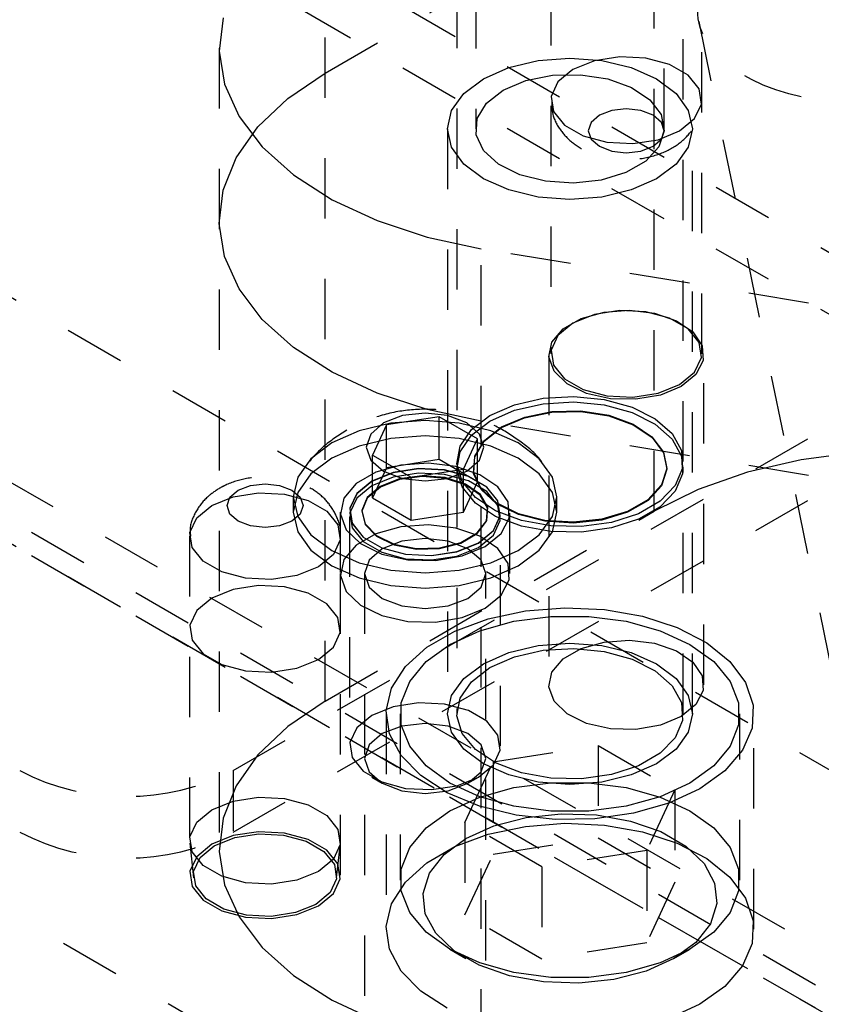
# Model space of a CAD drawing. Header units: inches. Extents: x 1907 to 2452, y -210 to -54.
# Tile 496 of 656: x 2002.07 to 2003.4, y -191.86 to -190.22. Entities that reach past the tile are written whole.
import ezdxf

# ---------------------------------------------------------------- set-up
doc = ezdxf.new("R2010")
doc.units = ezdxf.units.IN
doc.header["$LTSCALE"] = 0.5
doc.header["$MEASUREMENT"] = 0
doc.linetypes.add('HIDDEN', pattern=[0.225, 0.15, -0.075])
doc.layers.add('SID-M-H', color=4, linetype='HIDDEN')

msp = doc.modelspace()

# ---------------------------------------------------------------- linework, layer by layer
at = {"layer": 'SID-M-H'}
for p, q in [((2007.77863, -193.98848), (1992.04551, -184.90594)), ((2015.11487, -198.53046), (1991.78034, -185.05973)), ((1992.04203, -185.27355), (2007.07501, -193.95191)), ((1992.04203, -185.31213), (2007.07501, -193.99048)), ((2007.77863, -194.39675), (1992.04551, -185.31421)), ((2002.94895, -188.36624), (2002.94895, -190.7774)), ((2003.19895, -190.7774), (2003.19895, -188.36624)), ((2002.82436, -188.77118), (2002.82436, -190.40426)), ((2003.13686, -190.40426), (2003.13686, -188.77118)), ((2003.48296, -190.65177), (2001.71519, -189.63126)), ((2003.12038, -191.03815), (2003.12038, -189.71127)), ((2003.48296, -190.75384), (2001.71519, -189.73333)), ((2002.79311, -189.97048), (2002.79311, -190.95603)), ((2003.16811, -190.95603), (2003.16811, -189.97048)), ((2002.57498, -190.31191), (2003.12038, -189.99706)), ((2002.57498, -191.353), (2002.57498, -190.02613)), ((2002.40584, -190.22033), (2002.39949, -190.27542)), ((2003.19395, -190.22669), (2003.4282, -191.37145)), ((2002.39943, -190.27078), (2002.39943, -191.59766)), ((2002.39949, -190.27542), (2002.4084, -190.3304)), ((2002.92807, -190.29107), (2002.98061, -190.28707)), ((2002.98061, -190.28707), (2003.03315, -190.29107)), ((2003.06306, -190.28508), (2003.02112, -190.29157)), ((2003.1063, -190.28727), (2003.06306, -190.28508)), ((2003.14565, -190.29786), (2003.1063, -190.28727)), ((2002.83707, -190.3214), (2002.87911, -190.30277)), ((2002.87911, -190.30277), (2002.92807, -190.29107)), ((2002.98556, -190.30594), (2002.96066, -190.32647)), ((2003.02112, -190.29157), (2002.98556, -190.30594)), ((2003.03315, -190.29107), (2003.08211, -190.30277)), ((2003.08211, -190.30277), (2003.12416, -190.3214)), ((2003.17635, -190.31558), (2003.14565, -190.29786)), ((2002.51295, -190.35395), (2002.57498, -190.31191)), ((2002.80481, -190.34567), (2002.83707, -190.3214)), ((2002.9076, -190.32451), (2002.95156, -190.31563)), ((2002.95156, -190.31563), (2002.99811, -190.31463)), ((2002.99811, -190.31463), (2003.0431, -190.32159)), ((2003.0431, -190.32159), (2003.08253, -190.33589)), ((2003.12416, -190.3214), (2003.15642, -190.34567)), ((2003.19469, -190.33829), (2003.17635, -190.31558)), ((2002.4084, -190.3304), (2002.43235, -190.38386)), ((2002.87013, -190.34048), (2002.9076, -190.32451)), ((2002.96066, -190.32647), (2002.94943, -190.35068)), ((2003.08253, -190.33589), (2003.11291, -190.35627)), ((2003.19848, -190.36326), (2003.19469, -190.33829)), ((2002.4633, -190.40115), (2002.51295, -190.35395)), ((2002.78453, -190.37393), (2002.80481, -190.34567)), ((2002.84247, -190.36211), (2002.87013, -190.34048)), ((2002.94943, -190.35068), (2002.95321, -190.37565)), ((2003.15642, -190.34567), (2003.1767, -190.37393)), ((2002.82709, -190.38749), (2002.84247, -190.36211)), ((2003.07395, -190.37123), (2003.04984, -190.37399)), ((2003.09806, -190.37399), (2003.07395, -190.37123)), ((2003.11291, -190.35627), (2003.13154, -190.38092)), ((2003.18724, -190.38747), (2003.19848, -190.36326)), ((2002.43235, -190.38386), (2002.47073, -190.43444)), ((2002.77761, -190.40426), (2002.78453, -190.37393)), ((2002.82535, -190.41436), (2002.82709, -190.38749)), ((2002.95321, -190.37565), (2002.97156, -190.39836)), ((2003.0294, -190.38188), (2003.01575, -190.39368)), ((2003.04984, -190.37399), (2003.0294, -190.38188)), ((2003.1185, -190.38188), (2003.09806, -190.37399)), ((2003.13216, -190.39368), (2003.1185, -190.38188)), ((2003.13154, -190.38092), (2003.13675, -190.40764)), ((2003.16234, -190.40799), (2003.18724, -190.38747)), ((2003.1767, -190.37393), (2003.18361, -190.40426)), ((2002.42729, -190.45231), (2002.4633, -190.40115)), ((2002.77761, -190.40426), (2002.77761, -191.3739)), ((2002.78453, -190.43459), (2002.77761, -190.40426)), ((2002.97156, -190.39836), (2003.00225, -190.41608)), ((2003.01575, -190.39368), (2003.01095, -190.40759)), ((2003.13695, -190.40759), (2003.13216, -190.39368)), ((2003.18361, -190.40426), (2003.1767, -190.43459)), ((2003.18361, -191.3739), (2003.18361, -190.40426)), ((2002.8374, -190.44033), (2002.82535, -190.41436)), ((2003.00225, -190.41608), (2003.0416, -190.42667)), ((2003.01095, -190.40759), (2003.01575, -190.42151)), ((2003.12678, -190.42237), (2003.16234, -190.40799)), ((2003.13675, -190.40764), (2003.12809, -190.43405)), ((2003.13216, -190.42151), (2003.13695, -190.40759)), ((2002.47073, -190.43444), (2002.52255, -190.48085)), ((2002.80481, -190.46286), (2002.78453, -190.43459)), ((2003.01575, -190.42151), (2003.0294, -190.43331)), ((2003.0294, -190.43331), (2003.04984, -190.4412)), ((2003.0416, -190.42667), (2003.08485, -190.42886)), ((2003.08485, -190.42886), (2003.12678, -190.42237)), ((2003.09806, -190.4412), (2003.1185, -190.43331)), ((2003.12809, -190.43405), (2003.10633, -190.45783)), ((2003.1185, -190.43331), (2003.13216, -190.42151)), ((2003.1767, -190.43459), (2003.15642, -190.46286)), ((2002.40584, -190.50612), (2002.42729, -190.45231)), ((2002.86218, -190.4631), (2002.8374, -190.44033)), ((2003.04984, -190.4412), (2003.07395, -190.44396)), ((2003.07395, -190.44396), (2003.09806, -190.4412)), ((2002.83707, -190.48713), (2002.80481, -190.46286)), ((2002.89748, -190.48064), (2002.86218, -190.4631)), ((2003.10633, -190.45783), (2003.0734, -190.47684)), ((2003.15642, -190.46286), (2003.12416, -190.48713)), ((2002.52255, -190.48085), (2002.58651, -190.52192)), ((2002.94017, -190.49139), (2002.89748, -190.48064)), ((2003.0734, -190.47684), (2003.03222, -190.4894)), ((2002.87911, -190.50575), (2002.83707, -190.48713)), ((2002.98646, -190.4944), (2002.94017, -190.49139)), ((2003.03222, -190.4894), (2002.98646, -190.4944)), ((2003.12416, -190.48713), (2003.08211, -190.50575)), ((2002.39949, -190.56121), (2002.40584, -190.50612)), ((2002.92807, -190.51746), (2002.87911, -190.50575)), ((2002.98061, -190.52145), (2002.92807, -190.51746)), ((2003.03315, -190.51746), (2002.98061, -190.52145)), ((2003.08211, -190.50575), (2003.03315, -190.51746)), ((2002.58651, -190.52192), (2002.66097, -190.55658)), ((2002.4084, -190.61619), (2002.39949, -190.56121)), ((2002.66097, -190.55658), (2002.74403, -190.58396)), ((2002.74403, -190.58396), (2002.83358, -190.60337)), ((2002.43235, -190.66965), (2002.4084, -190.61619)), ((2003.77052, -190.75847), (2002.83358, -190.60337)), ((2002.83358, -191.93025), (2002.83358, -190.60337)), ((2002.47073, -190.72023), (2002.43235, -190.66965)), ((2003.02112, -190.712), (2002.98556, -190.72638)), ((2002.99928, -190.71875), (2003.03729, -190.70802)), ((2003.06306, -190.70552), (2003.02112, -190.712)), ((2003.03729, -190.70802), (2003.07926, -190.705)), ((2003.1063, -190.7077), (2003.06306, -190.70552)), ((2003.07926, -190.705), (2003.12066, -190.71001)), ((2003.14565, -190.71829), (2003.1063, -190.7077)), ((2003.12066, -190.71001), (2003.157, -190.72251)), ((2002.52255, -190.76664), (2002.47073, -190.72023)), ((2002.98556, -190.72638), (2002.96066, -190.74691)), ((2002.96937, -190.73602), (2002.99928, -190.71875)), ((2003.17635, -190.73601), (2003.14565, -190.71829)), ((2003.157, -190.72251), (2003.18434, -190.74115)), ((2002.96066, -190.74691), (2002.94943, -190.77111)), ((2002.95079, -190.75795), (2002.96937, -190.73602)), ((2003.19469, -190.75873), (2003.17635, -190.73601)), ((2003.18434, -190.74115), (2003.19972, -190.7639)), ((2002.94556, -190.78219), (2002.95079, -190.75795)), ((2003.19848, -190.78369), (2003.19469, -190.75873)), ((2002.58651, -190.8077), (2002.52255, -190.76664)), ((2002.94545, -190.77912), (2002.94545, -191.3262)), ((2002.94943, -190.77111), (2002.95321, -190.79608)), ((2003.19972, -190.7639), (2003.20146, -190.7883)), ((2003.20245, -191.3262), (2003.20245, -190.77912)), ((2002.95424, -190.80609), (2002.94556, -190.78219)), ((2003.18724, -190.8079), (2003.19848, -190.78369)), ((2003.20146, -190.7883), (2003.18939, -190.8117)), ((2002.66097, -190.84237), (2002.58651, -190.8077)), ((2002.95321, -190.79608), (2002.97156, -190.81879)), ((2002.97589, -190.82706), (2002.95424, -190.80609)), ((2003.16234, -190.82843), (2003.18724, -190.8079)), ((2003.18939, -190.8117), (2003.16481, -190.83157)), ((2002.97156, -190.81879), (2003.00225, -190.83651)), ((2003.00817, -190.84285), (2002.97589, -190.82706)), ((2003.12678, -190.8428), (2003.16234, -190.82843)), ((2002.74403, -190.86975), (2002.66097, -190.84237)), ((2003.00225, -190.83651), (2003.0416, -190.84711)), ((2003.04758, -190.85172), (2003.00817, -190.84285)), ((2003.08485, -190.84929), (2003.12678, -190.8428)), ((2003.16481, -190.83157), (2003.13039, -190.84576)), ((2002.4223, -191.46818), (2003.48296, -190.85587)), ((2002.88872, -190.86168), (2002.93622, -190.85086)), ((2002.88872, -190.87096), (2002.93622, -190.86015)), ((2002.93622, -190.85086), (2002.98701, -190.84785)), ((2002.93622, -190.86015), (2002.98701, -190.85713)), ((2002.98701, -190.84785), (2003.03733, -190.85286)), ((2002.98701, -190.85713), (2003.03733, -190.86214)), ((2003.03733, -190.85286), (2003.08345, -190.86552)), ((2003.0416, -190.84711), (2003.08485, -190.84929)), ((2003.08985, -190.85273), (2003.04758, -190.85172)), ((2003.13039, -190.84576), (2003.08985, -190.85273)), ((2002.7405, -190.8755), (2002.70319, -190.87978)), ((2002.77781, -190.87978), (2002.7405, -190.8755)), ((2002.83358, -190.88916), (2002.74403, -190.86975)), ((2002.84803, -190.87949), (2002.88872, -190.86168)), ((2002.84803, -190.88877), (2002.88872, -190.87096)), ((2002.90552, -190.88329), (2002.95073, -190.87415)), ((2002.90564, -190.88218), (2002.95078, -190.87306)), ((2002.95073, -190.87415), (2002.99861, -190.87312)), ((2002.95078, -190.87306), (2002.99858, -190.87202)), ((2002.99858, -190.87202), (2003.04477, -190.87917)), ((2002.99861, -190.87312), (2003.04488, -190.88028)), ((2003.03733, -190.86214), (2003.08345, -190.8748)), ((2003.08345, -190.86552), (2003.12193, -190.88489)), ((2003.08345, -190.8748), (2003.12193, -190.89418)), ((2002.68395, -190.89241), (2002.63125, -190.90502)), ((2002.67155, -190.89198), (2002.65042, -190.91024)), ((2002.70319, -190.87978), (2002.67155, -190.89198)), ((2002.76381, -190.88156), (2002.67681, -190.89502)), ((2002.7405, -190.88812), (2002.68395, -190.89241)), ((2002.79705, -190.89241), (2002.7405, -190.88812)), ((2002.8275, -190.91833), (2002.76381, -190.88156)), ((2002.76381, -190.9526), (2002.76381, -190.88156)), ((2002.80944, -190.89198), (2002.77781, -190.87978)), ((2002.84975, -190.90502), (2002.79705, -190.89241)), ((2002.83058, -190.91024), (2002.80944, -190.89198)), ((2002.81718, -190.90298), (2002.84803, -190.87949)), ((2002.81718, -190.91226), (2002.84803, -190.88877)), ((2003.77052, -191.04426), (2002.83358, -190.88916)), ((2002.86697, -190.89971), (2002.90552, -190.88329)), ((2002.86716, -190.89857), (2002.90564, -190.88218)), ((2003.04477, -190.87917), (2003.08527, -190.89386)), ((2003.04488, -190.88028), (2003.08545, -190.89499)), ((2003.08527, -190.89386), (2003.11647, -190.91479)), ((2003.12193, -190.88489), (2003.14994, -190.90954)), ((2002.63125, -190.90502), (2002.58599, -190.92506)), ((2002.65042, -190.91024), (2002.643, -190.93178)), ((2002.67681, -190.89502), (2002.6535, -190.94524)), ((2002.67681, -190.96606), (2002.67681, -190.89502)), ((2002.79844, -190.9304), (2002.81718, -190.90298)), ((2002.838, -190.93178), (2002.83058, -190.91024)), ((2002.83852, -190.92196), (2002.86697, -190.89971)), ((2002.83876, -190.92079), (2002.86716, -190.89857)), ((2002.895, -190.92506), (2002.84975, -190.90502)), ((2003.08545, -190.89499), (2003.11669, -190.91595)), ((2003.12193, -190.89418), (2003.14994, -190.91883)), ((2003.14994, -190.90954), (2003.16539, -190.93763)), ((2002.58599, -190.92506), (2002.55127, -190.95119)), ((2002.68395, -190.91773), (2002.63125, -190.93033)), ((2002.7405, -190.91343), (2002.68395, -190.91773)), ((2002.79705, -190.91773), (2002.7405, -190.91343)), ((2002.84975, -190.93033), (2002.79705, -190.91773)), ((2002.79844, -190.93969), (2002.81718, -190.91226)), ((2002.80418, -190.96855), (2002.8275, -190.91833)), ((2002.8227, -190.94806), (2002.83852, -190.92196)), ((2002.82296, -190.94685), (2002.83876, -190.92079)), ((2002.8275, -190.98936), (2002.8275, -190.91833)), ((2002.92972, -190.95119), (2002.895, -190.92506)), ((2003.11647, -190.91479), (2003.13559, -190.94009)), ((2003.11669, -190.91595), (2003.13585, -190.9413)), ((2003.14994, -190.91883), (2003.16539, -190.94692)), ((2002.63125, -190.93033), (2002.58599, -190.95037)), ((2002.643, -190.93178), (2002.65042, -190.95332)), ((2002.79322, -190.95972), (2002.79844, -190.9304)), ((2002.79322, -190.96901), (2002.79844, -190.93969)), ((2002.83058, -190.95332), (2002.838, -190.93178)), ((2002.895, -190.95037), (2002.84975, -190.93033)), ((2003.13559, -190.94009), (2003.14095, -190.96753)), ((2003.13585, -190.9413), (2003.14122, -190.96878)), ((2003.16539, -190.93763), (2003.16713, -190.96709)), ((2003.45678, -190.94051), (2003.36357, -190.9529)), ((2002.4223, -191.57025), (2003.48296, -190.95794)), ((2002.55127, -190.95119), (2002.52944, -190.98161)), ((2002.58599, -190.95037), (2002.55127, -190.9765)), ((2002.65042, -190.95332), (2002.67155, -190.97158)), ((2002.6535, -190.94524), (2002.71719, -190.98201)), ((2002.6535, -191.01628), (2002.6535, -190.94524)), ((2002.76381, -190.9526), (2002.67681, -190.96606)), ((2002.7463, -190.95853), (2002.70041, -190.96183)), ((2002.79157, -190.96401), (2002.7463, -190.95853)), ((2002.8275, -190.98936), (2002.76381, -190.9526)), ((2002.80944, -190.97158), (2002.83058, -190.95332)), ((2002.82091, -190.9757), (2002.8227, -190.94806)), ((2002.82118, -190.97444), (2002.82296, -190.94685)), ((2002.92972, -190.9765), (2002.895, -190.95037)), ((2002.95155, -190.98161), (2002.92972, -190.95119)), ((2003.16539, -190.94692), (2003.16713, -190.97638)), ((2003.36357, -190.9529), (2003.27495, -190.97368)), ((2002.65886, -190.97356), (2002.62615, -190.99244)), ((2002.68767, -190.97417), (2002.65211, -190.98854)), ((2002.68767, -190.97449), (2002.65211, -190.98886)), ((2002.67681, -190.96606), (2002.6535, -191.01628)), ((2002.70041, -190.96183), (2002.65886, -190.97356)), ((2002.67155, -190.97158), (2002.70319, -190.98378)), ((2002.7296, -190.96768), (2002.68767, -190.97417)), ((2002.7296, -190.968), (2002.68767, -190.97449)), ((2002.7296, -190.97528), (2002.68767, -190.98177)), ((2002.71719, -190.98201), (2002.80418, -190.96855)), ((2002.77285, -190.96986), (2002.7296, -190.96768)), ((2002.77285, -190.97019), (2002.7296, -190.968)), ((2002.77285, -190.97747), (2002.7296, -190.97528)), ((2002.81219, -190.98046), (2002.77285, -190.96986)), ((2002.81219, -190.98078), (2002.77285, -190.97019)), ((2002.77781, -190.98378), (2002.80944, -190.97158)), ((2002.8313, -190.97767), (2002.79157, -190.96401)), ((2002.79311, -190.96531), (2002.79311, -191.3739)), ((2002.8019, -190.98877), (2002.79322, -190.95972)), ((2002.8019, -190.99806), (2002.79322, -190.96901)), ((2002.80418, -191.03959), (2002.80418, -190.96855)), ((2002.83355, -191.00111), (2002.82118, -190.97444)), ((2003.14095, -190.96753), (2003.13206, -190.99466)), ((2003.14122, -190.96878), (2003.13231, -190.99596)), ((2003.16713, -190.96709), (2003.15504, -190.99573)), ((2003.16811, -191.3739), (2003.16811, -190.96531)), ((2003.27495, -190.97368), (2003.19319, -191.00235)), ((2002.52944, -190.98161), (2002.522, -191.01425)), ((2002.55127, -190.9765), (2002.52944, -191.00692)), ((2002.65211, -190.98854), (2002.62721, -191.00907)), ((2002.65211, -190.98886), (2002.62721, -191.00939)), ((2002.68767, -190.98177), (2002.65211, -190.99614)), ((2002.6981, -190.98446), (2002.66628, -190.99704)), ((2002.69821, -190.98585), (2002.66647, -190.9984)), ((2002.73565, -190.97936), (2002.6981, -190.98446)), ((2002.73566, -190.98076), (2002.69821, -190.98585)), ((2002.70319, -190.98378), (2002.7405, -190.98807)), ((2002.71719, -191.05304), (2002.71719, -190.98201)), ((2002.77385, -190.98243), (2002.73565, -190.97936)), ((2002.77377, -190.98383), (2002.73566, -190.98076)), ((2002.7405, -190.98807), (2002.77781, -190.98378)), ((2002.81219, -190.98806), (2002.77285, -190.97747)), ((2002.80738, -190.99464), (2002.77377, -190.98383)), ((2002.80755, -190.99327), (2002.77385, -190.98243)), ((2002.82383, -191.01539), (2002.8019, -190.98877)), ((2002.80418, -191.03959), (2002.8275, -190.98936)), ((2002.84289, -190.99818), (2002.81219, -190.98046)), ((2002.84289, -190.9985), (2002.81219, -190.98078)), ((2002.84289, -191.00578), (2002.81219, -190.98806)), ((2002.83331, -191.00241), (2002.82091, -190.9757)), ((2002.86119, -190.99805), (2002.8313, -190.97767)), ((2002.95155, -191.00692), (2002.92972, -190.9765)), ((2002.959, -191.01425), (2002.95155, -190.98161)), ((2003.16713, -190.97638), (2003.15504, -191.00502)), ((2002.41713, -191.01505), (2002.43078, -191.00325)), ((2002.42251, -191.01419), (2002.46444, -191.0077)), ((2002.43078, -191.00325), (2002.45122, -190.99536)), ((2002.45122, -190.99536), (2002.47533, -190.99259)), ((2002.46444, -191.0077), (2002.50768, -191.00989)), ((2002.47533, -190.99259), (2002.49944, -190.99536)), ((2002.49944, -190.99536), (2002.51988, -191.00325)), ((2002.51988, -191.00325), (2002.53354, -191.01505)), ((2002.52944, -191.00692), (2002.522, -191.03957)), ((2002.62615, -190.99244), (2002.60584, -191.01642)), ((2002.65211, -190.99614), (2002.62721, -191.01667)), ((2002.66628, -190.99704), (2002.64448, -191.01541)), ((2002.66647, -190.9984), (2002.64472, -191.01672)), ((2002.82383, -191.02468), (2002.8019, -190.99806)), ((2002.83196, -191.01172), (2002.80738, -190.99464)), ((2002.8322, -191.0104), (2002.80755, -190.99327)), ((2002.8588, -191.02583), (2002.83331, -191.00241)), ((2002.859, -191.02448), (2002.83355, -191.00111)), ((2002.86124, -191.02089), (2002.84289, -190.99818)), ((2002.86124, -191.02121), (2002.84289, -190.9985)), ((2002.86124, -191.02849), (2002.84289, -191.00578)), ((2002.87801, -191.02292), (2002.86119, -190.99805)), ((2002.959, -191.03957), (2002.95155, -191.00692)), ((2003.13206, -190.99466), (2003.10971, -191.01907)), ((2003.13231, -190.99596), (2003.10992, -191.02041)), ((2003.19319, -191.00235), (2003.12038, -191.03815)), ((2003.15504, -190.99573), (2003.13001, -191.02143)), ((2003.15504, -191.00502), (2003.13001, -191.03072)), ((2002.38694, -191.02856), (2002.42251, -191.01419)), ((2002.41233, -191.02896), (2002.41713, -191.01505)), ((2002.50768, -191.00989), (2002.54703, -191.02048)), ((2002.522, -191.01425), (2002.522, -191.03957)), ((2002.522, -191.01425), (2002.52944, -191.0469)), ((2002.53354, -191.01505), (2002.53833, -191.02896)), ((2002.54703, -191.02048), (2002.57773, -191.0382)), ((2002.60584, -191.01642), (2002.60012, -191.04292)), ((2002.62721, -191.00907), (2002.61597, -191.03328)), ((2002.62721, -191.00939), (2002.61597, -191.0336)), ((2002.62721, -191.01667), (2002.61597, -191.04088)), ((2002.64448, -191.01541), (2002.63564, -191.03709)), ((2002.64472, -191.01672), (2002.63591, -191.03834)), ((2002.6535, -191.01628), (2002.71719, -191.05304)), ((2002.85739, -191.03761), (2002.82383, -191.01539)), ((2002.84419, -191.03278), (2002.83196, -191.01172)), ((2002.84446, -191.03152), (2002.8322, -191.0104)), ((2002.89525, -191.04249), (2002.859, -191.02448)), ((2002.86502, -191.04586), (2002.86124, -191.02089)), ((2002.86502, -191.04618), (2002.86124, -191.02121)), ((2002.87992, -191.0496), (2002.87801, -191.02292)), ((2002.95155, -191.0469), (2002.959, -191.01425)), ((2002.959, -191.03957), (2002.959, -191.01425)), ((2003.10971, -191.01907), (2003.07589, -191.03859)), ((2003.10992, -191.02041), (2003.07605, -191.03996)), ((2003.13001, -191.02143), (2003.09391, -191.04227)), ((2002.36204, -191.04909), (2002.38694, -191.02856)), ((2002.41713, -191.04288), (2002.41233, -191.02896)), ((2002.522, -191.03957), (2002.52944, -191.07221)), ((2002.53833, -191.02896), (2002.53354, -191.04288)), ((2002.57498, -191.353), (2003.12038, -191.03815)), ((2002.57773, -191.0382), (2002.59607, -191.06091)), ((2002.6, -191.03957), (2002.6, -191.14163)), ((2002.6155, -191.03957), (2002.6155, -191.03989)), ((2002.61597, -191.03328), (2002.61976, -191.05824)), ((2002.61597, -191.0336), (2002.61976, -191.05856)), ((2002.63564, -191.03709), (2002.64097, -191.05914)), ((2002.63591, -191.03834), (2002.64123, -191.06034)), ((2002.71719, -191.05304), (2002.80418, -191.03959)), ((2002.85739, -191.0469), (2002.82383, -191.02468)), ((2002.84241, -191.05497), (2002.84419, -191.03278)), ((2002.84267, -191.05376), (2002.84446, -191.03152)), ((2002.90008, -191.05378), (2002.85739, -191.03761)), ((2002.89511, -191.04387), (2002.8588, -191.02583)), ((2002.86502, -191.05346), (2002.86124, -191.02849)), ((2002.8655, -191.03989), (2002.8655, -191.03957)), ((2002.881, -191.14163), (2002.881, -191.03957)), ((2002.95155, -191.07221), (2002.959, -191.03957)), ((2003.07589, -191.03859), (2003.03361, -191.05149)), ((2003.07605, -191.03996), (2003.03369, -191.05289)), ((2003.13001, -191.03072), (2003.09391, -191.05156)), ((2002.35081, -191.0733), (2002.36204, -191.04909)), ((2002.43078, -191.05468), (2002.41713, -191.04288)), ((2002.45122, -191.06256), (2002.43078, -191.05468)), ((2002.51988, -191.05468), (2002.49944, -191.06256)), ((2002.53354, -191.04288), (2002.51988, -191.05468)), ((2002.52944, -191.0469), (2002.55127, -191.07732)), ((2002.60012, -191.04292), (2002.60961, -191.06905)), ((2002.6155, -191.04717), (2002.6155, -191.42783)), ((2002.61597, -191.04088), (2002.61976, -191.06585)), ((2002.82687, -191.07529), (2002.84241, -191.05497)), ((2002.82709, -191.07413), (2002.84267, -191.05376)), ((2002.85379, -191.07006), (2002.86502, -191.04586)), ((2002.85379, -191.07038), (2002.86502, -191.04618)), ((2002.85379, -191.07767), (2002.86502, -191.05346)), ((2002.90008, -191.06306), (2002.85739, -191.0469)), ((2002.8655, -191.42783), (2002.8655, -191.04717)), ((2002.86672, -191.07519), (2002.87992, -191.0496)), ((2002.93902, -191.05493), (2002.89511, -191.04387)), ((2002.93909, -191.05353), (2002.89525, -191.04249)), ((2002.94875, -191.06269), (2002.90008, -191.05378)), ((2002.92972, -191.07732), (2002.95155, -191.0469)), ((2002.98662, -191.05803), (2002.93902, -191.05493)), ((2002.98661, -191.05662), (2002.93909, -191.05353)), ((2003.03361, -191.05149), (2002.98661, -191.05662)), ((2003.03369, -191.05289), (2002.98662, -191.05803)), ((2003.0494, -191.05672), (2002.99979, -191.0637)), ((2003.09391, -191.04227), (2003.0494, -191.05672)), ((2003.09391, -191.05156), (2003.0494, -191.06601)), ((2002.35459, -191.09827), (2002.35081, -191.0733)), ((2002.47533, -191.06533), (2002.45122, -191.06256)), ((2002.49944, -191.06256), (2002.47533, -191.06533)), ((2002.52944, -191.07221), (2002.55127, -191.10264)), ((2002.59607, -191.06091), (2002.59986, -191.08588)), ((2002.60961, -191.06905), (2002.63328, -191.09199)), ((2002.61976, -191.05824), (2002.6381, -191.08096)), ((2002.61976, -191.05856), (2002.6381, -191.08128)), ((2002.61976, -191.06585), (2002.6381, -191.08856)), ((2002.64097, -191.05914), (2002.65974, -191.0786)), ((2002.64123, -191.06034), (2002.65995, -191.07975)), ((2002.70041, -191.0639), (2002.65886, -191.07562)), ((2002.7463, -191.06059), (2002.70041, -191.0639)), ((2002.79157, -191.06607), (2002.7463, -191.06059)), ((2002.8313, -191.07974), (2002.79157, -191.06607)), ((2002.82889, -191.09059), (2002.85379, -191.07006)), ((2002.82889, -191.09091), (2002.85379, -191.07038)), ((2002.94875, -191.07198), (2002.90008, -191.06306)), ((2002.92972, -191.10264), (2002.95155, -191.07221)), ((2002.99979, -191.0637), (2002.94875, -191.06269)), ((2002.99979, -191.07299), (2002.94875, -191.07198)), ((2003.0494, -191.06601), (2002.99979, -191.07299)), ((2002.35033, -191.07959), (2002.35033, -191.64137)), ((2002.55127, -191.07732), (2002.58599, -191.10345)), ((2002.59986, -191.08588), (2002.58862, -191.11009)), ((2002.60033, -191.64137), (2002.60033, -191.07959)), ((2002.65886, -191.07562), (2002.62615, -191.0945)), ((2002.6381, -191.08096), (2002.6688, -191.09868)), ((2002.6381, -191.08128), (2002.6688, -191.099)), ((2002.6381, -191.08856), (2002.6688, -191.10628)), ((2002.65974, -191.0786), (2002.68942, -191.09283)), ((2002.65995, -191.07975), (2002.68955, -191.09394)), ((2002.70204, -191.08803), (2002.66943, -191.10061)), ((2002.7405, -191.08362), (2002.70204, -191.08803)), ((2002.77896, -191.08803), (2002.7405, -191.08362)), ((2002.81156, -191.10061), (2002.77896, -191.08803)), ((2002.79967, -191.091), (2002.82687, -191.07529)), ((2002.79982, -191.08988), (2002.82709, -191.07413)), ((2002.82889, -191.09819), (2002.85379, -191.07767)), ((2002.86119, -191.10012), (2002.8313, -191.07974)), ((2002.83985, -191.09692), (2002.86672, -191.07519)), ((2002.895, -191.10345), (2002.92972, -191.07732)), ((2002.37294, -191.12098), (2002.35459, -191.09827)), ((2002.55127, -191.10264), (2002.58599, -191.12876)), ((2002.58599, -191.10345), (2002.63125, -191.12349)), ((2002.62615, -191.0945), (2002.60584, -191.11849)), ((2002.63328, -191.09199), (2002.66858, -191.10924)), ((2002.66943, -191.10061), (2002.64765, -191.11943)), ((2002.6688, -191.09868), (2002.70815, -191.10927)), ((2002.6688, -191.099), (2002.70815, -191.10959)), ((2002.68942, -191.09283), (2002.726, -191.0999)), ((2002.68955, -191.09394), (2002.72603, -191.101)), ((2002.726, -191.0999), (2002.76453, -191.09887)), ((2002.72603, -191.101), (2002.76447, -191.09997)), ((2002.75139, -191.11145), (2002.79332, -191.10497)), ((2002.75139, -191.11177), (2002.79332, -191.10529)), ((2002.76447, -191.09997), (2002.79967, -191.091)), ((2002.76453, -191.09887), (2002.79982, -191.08988)), ((2002.79332, -191.10497), (2002.82889, -191.09059)), ((2002.79332, -191.10529), (2002.82889, -191.09091)), ((2002.79332, -191.11257), (2002.82889, -191.09819)), ((2002.8022, -191.11243), (2002.83985, -191.09692)), ((2002.83335, -191.11943), (2002.81156, -191.10061)), ((2002.84975, -191.12349), (2002.895, -191.10345)), ((2002.87801, -191.12499), (2002.86119, -191.10012)), ((2002.895, -191.12876), (2002.92972, -191.10264)), ((2002.40364, -191.1387), (2002.37294, -191.12098)), ((2002.58862, -191.11009), (2002.56372, -191.13061)), ((2002.60584, -191.11849), (2002.60012, -191.14499)), ((2002.64765, -191.11943), (2002.64, -191.14163)), ((2002.66858, -191.10924), (2002.71166, -191.11895)), ((2002.6688, -191.10628), (2002.70815, -191.11687)), ((2002.70815, -191.10927), (2002.75139, -191.11145)), ((2002.70815, -191.10959), (2002.75139, -191.11177)), ((2002.70815, -191.11687), (2002.75139, -191.11906)), ((2002.71166, -191.11895), (2002.75788, -191.12005)), ((2002.75139, -191.11906), (2002.79332, -191.11257)), ((2002.75788, -191.12005), (2002.8022, -191.11243)), ((2002.841, -191.14163), (2002.83335, -191.11943)), ((2002.44298, -191.14929), (2002.40364, -191.1387)), ((2002.56372, -191.13061), (2002.52816, -191.14499)), ((2002.58599, -191.12876), (2002.63125, -191.1488)), ((2002.63125, -191.12349), (2002.68395, -191.13609)), ((2002.68395, -191.13609), (2002.7405, -191.14039)), ((2002.7405, -191.14039), (2002.79705, -191.13609)), ((2002.79705, -191.13609), (2002.84975, -191.12349)), ((2002.84975, -191.1488), (2002.895, -191.12876)), ((2002.87992, -191.15167), (2002.87801, -191.12499)), ((2002.48623, -191.15148), (2002.44298, -191.14929)), ((2002.52816, -191.14499), (2002.48623, -191.15148)), ((2002.60012, -191.14499), (2002.60961, -191.17112)), ((2002.63125, -191.1488), (2002.68395, -191.16141)), ((2002.64, -191.14163), (2002.64, -193.18299)), ((2002.64, -191.14163), (2002.64765, -191.16384)), ((2002.79705, -191.16141), (2002.84975, -191.1488)), ((2002.83335, -191.16384), (2002.841, -191.14163)), ((2002.841, -193.18299), (2002.841, -191.14163)), ((2002.86672, -191.17726), (2002.87992, -191.15167)), ((2002.42251, -191.1677), (2002.38694, -191.18207)), ((2002.46444, -191.16121), (2002.42251, -191.1677)), ((2002.50768, -191.1634), (2002.46444, -191.16121)), ((2002.54703, -191.17399), (2002.50768, -191.1634)), ((2002.60961, -191.17112), (2002.63328, -191.19405)), ((2002.64765, -191.16384), (2002.66943, -191.18266)), ((2002.68395, -191.16141), (2002.7405, -191.1657)), ((2002.7405, -191.1657), (2002.79705, -191.16141)), ((2002.81156, -191.18266), (2002.83335, -191.16384)), ((2002.38694, -191.18207), (2002.36204, -191.2026)), ((2002.57773, -191.19171), (2002.54703, -191.17399)), ((2002.66943, -191.18266), (2002.70204, -191.19524)), ((2002.77896, -191.19524), (2002.81156, -191.18266)), ((2002.83985, -191.19899), (2002.86672, -191.17726)), ((2002.36204, -191.2026), (2002.35081, -191.22681)), ((2002.59607, -191.21442), (2002.57773, -191.19171)), ((2002.63328, -191.19405), (2002.66858, -191.21131)), ((2002.70204, -191.19524), (2002.7405, -191.19965)), ((2002.7405, -191.19965), (2002.77896, -191.19524)), ((2002.8022, -191.2145), (2002.83985, -191.19899)), ((2002.84532, -191.21642), (2002.90713, -191.20332)), ((2002.90713, -191.20332), (2002.97237, -191.19819)), ((2002.97237, -191.19819), (2003.03799, -191.20127)), ((2003.03799, -191.20127), (2003.10094, -191.21243)), ((2002.59986, -191.23939), (2002.59607, -191.21442)), ((2002.66858, -191.21131), (2002.71166, -191.22102)), ((2002.75788, -191.22212), (2002.8022, -191.2145)), ((2002.78984, -191.2369), (2002.84532, -191.21642)), ((2002.88772, -191.22065), (2002.94912, -191.21256)), ((2002.94912, -191.21256), (2003.0121, -191.21256)), ((2003.0121, -191.21256), (2003.0735, -191.22065)), ((2003.10094, -191.21243), (2003.15826, -191.23113)), ((2002.35081, -191.22681), (2002.35459, -191.25178)), ((2002.71166, -191.22102), (2002.75788, -191.22212)), ((2002.78174, -191.2591), (2002.83098, -191.23643)), ((2002.83098, -191.23643), (2002.88772, -191.22065)), ((2003.0735, -191.22065), (2003.13025, -191.23643)), ((2003.13025, -191.23643), (2003.17949, -191.2591)), ((2003.15826, -191.23113), (2003.20727, -191.25652)), ((2002.35459, -191.25178), (2002.37294, -191.27449)), ((2002.58862, -191.26359), (2002.59986, -191.23939)), ((2002.74328, -191.26377), (2002.78984, -191.2369)), ((2003.03729, -191.25511), (2003.07926, -191.25208)), ((2003.07926, -191.25208), (2003.12066, -191.2571)), ((2002.56372, -191.28412), (2002.58862, -191.26359)), ((2002.70782, -191.2958), (2002.74328, -191.26377)), ((2002.74247, -191.28752), (2002.78174, -191.2591)), ((2002.87911, -191.27242), (2002.92807, -191.26071)), ((2002.88872, -191.27956), (2002.93622, -191.26874)), ((2002.92807, -191.26071), (2002.98061, -191.25672)), ((2002.93622, -191.26874), (2002.98701, -191.26573)), ((2002.96937, -191.2831), (2002.99928, -191.26583)), ((2002.98061, -191.25672), (2003.03315, -191.26071)), ((2002.98701, -191.26573), (2003.03733, -191.27074)), ((2002.99928, -191.26583), (2003.03729, -191.25511)), ((2003.03315, -191.26071), (2003.08211, -191.27242)), ((2003.12066, -191.2571), (2003.157, -191.2696)), ((2003.17949, -191.2591), (2003.21875, -191.28752)), ((2003.20727, -191.25652), (2003.24568, -191.28739)), ((2003.09405, -192.3047), (2001.32628, -191.28419)), ((2002.37294, -191.27449), (2002.40364, -191.29221)), ((2002.52816, -191.2985), (2002.56372, -191.28412)), ((2002.83707, -191.29104), (2002.87911, -191.27242)), ((2002.84803, -191.29737), (2002.88872, -191.27956)), ((2002.95079, -191.30504), (2002.96937, -191.2831)), ((2003.03733, -191.27074), (2003.08345, -191.2834)), ((2003.08211, -191.27242), (2003.12416, -191.29104)), ((2003.08345, -191.2834), (2003.12193, -191.30277)), ((2003.157, -191.2696), (2003.18434, -191.28823)), ((2002.40364, -191.29221), (2002.44298, -191.3028)), ((2002.48623, -191.30498), (2002.52816, -191.2985)), ((2002.68511, -191.33148), (2002.70782, -191.2958)), ((2002.71515, -191.32028), (2002.74247, -191.28752)), ((2002.80481, -191.31531), (2002.83707, -191.29104)), ((2002.81718, -191.32085), (2002.84803, -191.29737)), ((2003.12416, -191.29104), (2003.15642, -191.31531)), ((2003.18434, -191.28823), (2003.19972, -191.31098)), ((2003.21875, -191.28752), (2003.24608, -191.32028)), ((2003.24568, -191.28739), (2003.2717, -191.32231)), ((2002.44298, -191.3028), (2002.48623, -191.30498)), ((2002.78453, -191.34357), (2002.80481, -191.31531)), ((2002.94556, -191.32927), (2002.95079, -191.30504)), ((2003.12193, -191.30277), (2003.14994, -191.32742)), ((2003.15642, -191.31531), (2003.1767, -191.34357)), ((2003.19972, -191.31098), (2003.20146, -191.33538)), ((2002.67622, -191.36914), (2002.68511, -191.33148)), ((2002.70113, -191.35573), (2002.71515, -191.32028)), ((2002.79844, -191.34828), (2002.81718, -191.32085)), ((2002.95424, -191.35317), (2002.94556, -191.32927)), ((2003.14994, -191.32742), (2003.16539, -191.35551)), ((2003.24608, -191.32028), (2003.26009, -191.35573)), ((2003.2717, -191.32231), (2003.28411, -191.35964)), ((2002.77761, -191.3739), (2002.78453, -191.34357)), ((2002.79322, -191.3776), (2002.79844, -191.34828)), ((2003.1767, -191.34357), (2003.18361, -191.3739)), ((2003.20146, -191.33538), (2003.18939, -191.35878)), ((2002.57498, -191.353), (2002.51295, -191.39504)), ((2002.68767, -191.36243), (2002.65211, -191.37681)), ((2002.7296, -191.35595), (2002.68767, -191.36243)), ((2002.70113, -191.39208), (2002.70113, -191.35573)), ((2002.77285, -191.35813), (2002.7296, -191.35595)), ((2002.81219, -191.36872), (2002.77285, -191.35813)), ((2002.97589, -191.37415), (2002.95424, -191.35317)), ((2003.18939, -191.35878), (2003.16481, -191.37866)), ((2003.16539, -191.35551), (2003.16713, -191.38497)), ((2003.26009, -191.35573), (2003.26009, -191.39208)), ((2003.28411, -191.35964), (2003.28233, -191.39764)), ((2002.65211, -191.37681), (2002.62721, -191.39734)), ((2002.67611, -191.3739), (2002.67611, -191.73114)), ((2002.68157, -191.40703), (2002.67622, -191.36914)), ((2002.69936, -191.3739), (2002.69936, -191.64949)), ((2002.78453, -191.40424), (2002.77761, -191.3739)), ((2002.8019, -191.40665), (2002.79322, -191.3776)), ((2002.84289, -191.38644), (2002.81219, -191.36872)), ((2003.00817, -191.38993), (2002.97589, -191.37415)), ((2003.16481, -191.37866), (2003.13039, -191.39285)), ((2003.18361, -191.3739), (2003.1767, -191.40424)), ((2003.26186, -191.64949), (2003.26186, -191.3739)), ((2003.28511, -191.73114), (2003.28511, -191.3739)), ((2002.51295, -191.39504), (2002.4633, -191.44224)), ((2002.62721, -191.39734), (2002.61597, -191.42154)), ((2002.70204, -191.39424), (2002.66943, -191.40681)), ((2002.71515, -191.42753), (2002.70113, -191.39208)), ((2002.7405, -191.38982), (2002.70204, -191.39424)), ((2002.77896, -191.39424), (2002.7405, -191.38982)), ((2002.81156, -191.40681), (2002.77896, -191.39424)), ((2002.86124, -191.40915), (2002.84289, -191.38644)), ((2003.04758, -191.39881), (2003.00817, -191.38993)), ((2003.08985, -191.39981), (2003.04758, -191.39881)), ((2003.13039, -191.39285), (2003.08985, -191.39981)), ((2003.16713, -191.38497), (2003.15504, -191.41361)), ((2003.26009, -191.39208), (2003.24608, -191.42753)), ((2003.28233, -191.39764), (2003.26643, -191.43452)), ((2002.66943, -191.40681), (2002.64765, -191.42563)), ((2002.7009, -191.44337), (2002.68157, -191.40703)), ((2002.80481, -191.4325), (2002.78453, -191.40424)), ((2002.82383, -191.43327), (2002.8019, -191.40665)), ((2002.83335, -191.42563), (2002.81156, -191.40681)), ((2002.86502, -191.43412), (2002.86124, -191.40915)), ((2003.15504, -191.41361), (2003.13001, -191.43931)), ((2003.1767, -191.40424), (2003.15642, -191.4325)), ((2002.61597, -191.42154), (2002.61976, -191.44651)), ((2002.64765, -191.42563), (2002.64, -191.44784)), ((2002.74247, -191.46029), (2002.71515, -191.42753)), ((2002.83707, -191.45677), (2002.80481, -191.4325)), ((2002.841, -191.44784), (2002.83335, -191.42563)), ((2002.85324, -191.45348), (2003.02724, -191.42656)), ((2003.02724, -191.42656), (2003.02724, -191.57966)), ((2003.02724, -191.42656), (2003.15461, -191.50009)), ((2003.15642, -191.4325), (2003.12416, -191.45677)), ((2003.24608, -191.42753), (2003.21875, -191.46029)), ((2002.4633, -191.44224), (2002.42729, -191.49339)), ((2002.61976, -191.44651), (2002.6381, -191.46922)), ((2002.64, -191.44784), (2002.64765, -191.47004)), ((2002.7333, -191.47646), (2002.7009, -191.44337)), ((2002.85739, -191.45549), (2002.82383, -191.43327)), ((2002.83335, -191.47004), (2002.841, -191.44784)), ((2002.85379, -191.45833), (2002.86502, -191.43412)), ((2003.13001, -191.43931), (2003.09391, -191.46015)), ((2003.26643, -191.43452), (2003.23718, -191.46858)), ((2002.78174, -191.48871), (2002.74247, -191.46029)), ((2002.80662, -191.55392), (2002.85324, -191.45348)), ((2002.82889, -191.47886), (2002.85379, -191.45833)), ((2002.87911, -191.47539), (2002.83707, -191.45677)), ((2002.85324, -191.45348), (2002.85324, -191.60658)), ((2002.90008, -191.47165), (2002.85739, -191.45549)), ((2003.09391, -191.46015), (2003.0494, -191.4746)), ((2003.12416, -191.45677), (2003.08211, -191.47539)), ((2003.21875, -191.46029), (2003.17949, -191.48871)), ((2002.4223, -191.46818), (2002.4223, -191.57025)), ((2002.6381, -191.46922), (2002.6688, -191.48694)), ((2002.64765, -191.47004), (2002.66943, -191.48886)), ((2002.65209, -191.47885), (2002.66942, -191.48885)), ((2002.77727, -191.50475), (2002.7333, -191.47646)), ((2002.79332, -191.49323), (2002.82889, -191.47886)), ((2002.81156, -191.48886), (2002.83335, -191.47004)), ((2002.81157, -191.48885), (2002.8289, -191.47885)), ((2002.92807, -191.4871), (2002.87911, -191.47539)), ((2002.94875, -191.48057), (2002.90008, -191.47165)), ((2002.99979, -191.48158), (2002.94875, -191.48057)), ((2003.0494, -191.4746), (2002.99979, -191.48158)), ((2003.08211, -191.47539), (2003.03315, -191.4871)), ((2003.23718, -191.46858), (2003.19593, -191.4982)), ((2002.42729, -191.49339), (2002.40584, -191.54721)), ((2002.6688, -191.48694), (2002.70815, -191.49753)), ((2002.66943, -191.48886), (2002.70204, -191.50144)), ((2002.70815, -191.49753), (2002.75139, -191.49972)), ((2002.75139, -191.49972), (2002.79332, -191.49323)), ((2002.77896, -191.50144), (2002.81156, -191.48886)), ((2002.83098, -191.51138), (2002.78174, -191.48871)), ((2002.83098, -191.51201), (2002.88772, -191.49624)), ((2002.88772, -191.49624), (2002.94912, -191.48815)), ((2002.98061, -191.49109), (2002.92807, -191.4871)), ((2002.94912, -191.48815), (2003.0121, -191.48815)), ((2003.03315, -191.4871), (2002.98061, -191.49109)), ((2003.0121, -191.48815), (2003.0735, -191.49624)), ((2003.0735, -191.49624), (2003.13025, -191.51201)), ((2003.17949, -191.48871), (2003.13025, -191.51138)), ((2002.42251, -191.51881), (2002.46444, -191.51232)), ((2002.46444, -191.51232), (2002.50768, -191.51451)), ((2002.70204, -191.50144), (2002.7405, -191.50585)), ((2002.7405, -191.50585), (2002.77896, -191.50144)), ((2002.83075, -191.52693), (2002.77727, -191.50475)), ((2002.78174, -191.53468), (2002.83098, -191.51201)), ((2002.88772, -191.52716), (2002.83098, -191.51138)), ((2003.13025, -191.51138), (2003.0735, -191.52716)), ((2003.15461, -191.50009), (2003.10799, -191.60054)), ((2003.13025, -191.51201), (2003.17949, -191.53468)), ((2003.19593, -191.4982), (2003.14461, -191.52202)), ((2003.15461, -191.50009), (2003.15461, -191.65319)), ((2002.38694, -191.53319), (2002.42251, -191.51881)), ((2002.50768, -191.51451), (2002.54703, -191.5251)), ((2002.54703, -191.5251), (2002.57773, -191.54282)), ((2002.89124, -191.54195), (2002.83075, -191.52693)), ((2002.94912, -191.53525), (2002.88772, -191.52716)), ((2003.0735, -191.52716), (2003.0121, -191.53525)), ((2003.14461, -191.52202), (2003.08562, -191.53891)), ((2002.36204, -191.55371), (2002.38694, -191.53319)), ((2002.57773, -191.54282), (2002.59607, -191.56553)), ((2002.74247, -191.56311), (2002.78174, -191.53468)), ((2002.85451, -191.55969), (2002.9081, -191.54577)), ((2002.9559, -191.54911), (2002.89124, -191.54195)), ((2002.9081, -191.54577), (2002.9659, -191.53965)), ((2003.0121, -191.53525), (2002.94912, -191.53525)), ((2002.9659, -191.53965), (2003.02455, -191.5417)), ((2003.08562, -191.53891), (2003.02172, -191.54808)), ((2003.02455, -191.5417), (2003.08065, -191.55179)), ((2003.17949, -191.53468), (2003.21875, -191.56311)), ((2002.35081, -191.57792), (2002.36204, -191.55371)), ((2002.40584, -191.54721), (2002.39949, -191.6023)), ((2002.93399, -191.62745), (2002.80662, -191.55392)), ((2002.80662, -191.55392), (2002.80662, -191.70702)), ((2002.80826, -191.58061), (2002.85451, -191.55969)), ((2002.84532, -191.57366), (2002.90713, -191.56055)), ((2002.90713, -191.56055), (2002.97237, -191.55542)), ((2003.02172, -191.54808), (2002.9559, -191.54911)), ((2002.97237, -191.55542), (2003.03799, -191.55851)), ((2003.03799, -191.55851), (2003.10094, -191.56966)), ((2003.08065, -191.55179), (2003.13094, -191.56934)), ((2002.35459, -191.60289), (2002.35081, -191.57792)), ((2002.42251, -191.57597), (2002.38694, -191.59034)), ((2002.39127, -191.59284), (2002.42509, -191.57917)), ((2002.46444, -191.56948), (2002.42251, -191.57597)), ((2002.42509, -191.57917), (2002.46497, -191.573)), ((2002.50768, -191.57167), (2002.46444, -191.56948)), ((2002.46497, -191.573), (2002.5061, -191.57508)), ((2002.5061, -191.57508), (2002.54352, -191.58515)), ((2002.54703, -191.58226), (2002.50768, -191.57167)), ((2002.59607, -191.56553), (2002.59986, -191.5905)), ((2002.71515, -191.59586), (2002.74247, -191.56311)), ((2002.78984, -191.59413), (2002.84532, -191.57366)), ((2003.10094, -191.56966), (2003.15826, -191.58837)), ((2003.13094, -191.56934), (2003.17249, -191.59333)), ((2003.21875, -191.56311), (2003.24608, -191.59586)), ((2002.35057, -191.58867), (2002.35668, -191.64561)), ((2002.38694, -191.59034), (2002.36204, -191.61087)), ((2002.36759, -191.61237), (2002.39127, -191.59284)), ((2002.54352, -191.58515), (2002.57271, -191.60201)), ((2002.57773, -191.59998), (2002.54703, -191.58226)), ((2002.59986, -191.5905), (2002.58862, -191.61471)), ((2002.59398, -191.64561), (2002.60009, -191.58867)), ((2002.74328, -191.62101), (2002.78984, -191.59413)), ((2002.77202, -191.60731), (2002.80826, -191.58061)), ((2002.85324, -191.60658), (2003.02724, -191.57966)), ((2003.02724, -191.57966), (2003.15461, -191.65319)), ((2003.15826, -191.58837), (2003.20727, -191.61376)), ((2003.17249, -191.59333), (2003.20289, -191.62236)), ((2002.36204, -191.61087), (2002.35081, -191.63508)), ((2002.37294, -191.6256), (2002.35459, -191.60289)), ((2002.39949, -191.6023), (2002.4084, -191.65728)), ((2002.57271, -191.60201), (2002.59016, -191.62361)), ((2002.59607, -191.62269), (2002.57773, -191.59998)), ((2002.70113, -191.63131), (2002.71515, -191.59586)), ((2002.7479, -191.63824), (2002.77202, -191.60731)), ((2002.80662, -191.70702), (2002.85324, -191.60658)), ((2003.10799, -191.60054), (2002.93399, -191.62745)), ((2003.10799, -191.60054), (2003.10799, -191.75364)), ((2003.24608, -191.59586), (2003.26009, -191.63131)), ((2002.35691, -191.63539), (2002.36759, -191.61237)), ((2002.40364, -191.64332), (2002.37294, -191.6256)), ((2002.58862, -191.61471), (2002.56372, -191.63524)), ((2002.59016, -191.62361), (2002.59376, -191.64735)), ((2002.59986, -191.64766), (2002.59607, -191.62269)), ((2002.70782, -191.65304), (2002.74328, -191.62101)), ((2002.93399, -191.62745), (2002.93399, -191.78055)), ((2003.20289, -191.62236), (2003.22037, -191.65474)), ((2003.20727, -191.61376), (2003.24568, -191.64463)), ((2002.35081, -191.63508), (2002.35459, -191.66005)), ((2002.36051, -191.65913), (2002.35691, -191.63539)), ((2002.44298, -191.65391), (2002.40364, -191.64332)), ((2002.56372, -191.63524), (2002.52816, -191.64961)), ((2002.70113, -191.66767), (2002.70113, -191.63131)), ((2002.73731, -191.67161), (2002.7479, -191.63824)), ((2003.24568, -191.64463), (2003.2717, -191.67954)), ((2003.26009, -191.63131), (2003.26009, -191.66767)), ((2002.35459, -191.66005), (2002.37294, -191.68276)), ((2002.37796, -191.68073), (2002.36051, -191.65913)), ((2002.4084, -191.65728), (2002.43235, -191.71074)), ((2002.48623, -191.6561), (2002.44298, -191.65391)), ((2002.52816, -191.64961), (2002.48623, -191.6561)), ((2002.59376, -191.64735), (2002.58307, -191.67037)), ((2002.58862, -191.67187), (2002.59986, -191.64766)), ((2002.68511, -191.68872), (2002.70782, -191.65304)), ((2003.15461, -191.65319), (2003.10799, -191.75364)), ((2003.22037, -191.65474), (2003.22392, -191.6886)), ((2002.58307, -191.67037), (2002.55939, -191.68989)), ((2002.56372, -191.69239), (2002.58862, -191.67187)), ((2002.71515, -191.70311), (2002.70113, -191.66767)), ((2002.74086, -191.70547), (2002.73731, -191.67161)), ((2003.26009, -191.66767), (2003.24608, -191.70311)), ((2002.37294, -191.68276), (2002.40364, -191.70048)), ((2002.40715, -191.69758), (2002.37796, -191.68073)), ((2002.55939, -191.68989), (2002.52557, -191.70356)), ((2002.52816, -191.70677), (2002.56372, -191.69239)), ((2002.67622, -191.72638), (2002.68511, -191.68872)), ((2003.22392, -191.6886), (2003.21333, -191.72197)), ((2003.2717, -191.67954), (2003.28411, -191.71688)), ((2002.40364, -191.70048), (2002.44298, -191.71107)), ((2002.44457, -191.70766), (2002.40715, -191.69758)), ((2002.48569, -191.70973), (2002.44457, -191.70766)), ((2002.52557, -191.70356), (2002.48569, -191.70973)), ((2002.48623, -191.71326), (2002.52816, -191.70677)), ((2002.74247, -191.73587), (2002.71515, -191.70311)), ((2002.75834, -191.73786), (2002.74086, -191.70547)), ((2002.93399, -191.78055), (2002.80662, -191.70702)), ((2003.24608, -191.70311), (2003.21875, -191.73587)), ((2002.43235, -191.71074), (2002.47073, -191.76132)), ((2002.44298, -191.71107), (2002.48623, -191.71326)), ((2003.21333, -191.72197), (2003.18921, -191.7529)), ((2003.28411, -191.71688), (2003.28233, -191.75487)), ((2002.68157, -191.76427), (2002.67622, -191.72638)), ((2002.78174, -191.76429), (2002.74247, -191.73587)), ((2002.78874, -191.76689), (2002.75834, -191.73786)), ((2003.21875, -191.73587), (2003.17949, -191.76429)), ((2003.10799, -191.75364), (2002.93399, -191.78055)), ((2003.18921, -191.7529), (2003.15297, -191.77961)), ((2003.28233, -191.75487), (2003.26643, -191.79176)), ((2002.47073, -191.76132), (2002.52255, -191.80773)), ((2002.7009, -191.8006), (2002.68157, -191.76427)), ((2002.78171, -191.76428), (2002.80823, -191.77959)), ((2002.83098, -191.78696), (2002.78174, -191.76429)), ((2002.83029, -191.79088), (2002.78874, -191.76689)), ((2003.17949, -191.76429), (2003.13025, -191.78696)), ((2003.153, -191.77959), (2003.17952, -191.76428)), ((2002.88058, -191.80842), (2002.83029, -191.79088)), ((2002.88772, -191.80274), (2002.83098, -191.78696)), ((2003.13025, -191.78696), (2003.0735, -191.80274)), ((2003.15297, -191.77961), (2003.10671, -191.80053)), ((2002.52255, -191.80773), (2002.58651, -191.84879)), ((2002.7333, -191.83369), (2002.7009, -191.8006)), ((2002.94912, -191.81083), (2002.88772, -191.80274)), ((2003.0735, -191.80274), (2003.0121, -191.81083)), ((2003.10671, -191.80053), (2003.05313, -191.81445)), ((2003.26643, -191.79176), (2003.23718, -191.82581)), ((2002.93668, -191.81852), (2002.88058, -191.80842)), ((2002.99533, -191.82056), (2002.93668, -191.81852)), ((2003.0121, -191.81083), (2002.94912, -191.81083)), ((2003.05313, -191.81445), (2002.99533, -191.82056)), ((2002.77727, -191.86199), (2002.7333, -191.83369)), ((2003.23718, -191.82581), (2003.19593, -191.85544)), ((2002.58651, -191.84879), (2002.66097, -191.88346)), ((2003.19593, -191.85544), (2003.14461, -191.87925))]:
    msp.add_line(p, q, dxfattribs=at)
for centre in [(2002.24552, -191.127), (2002.24552, -191.22907)]:
    msp.add_arc(centre, 0.38426, 242.60967, 297.39033, dxfattribs=at)
msp.add_ellipse((2003.44663, -190.21447), major_axis=(0.25441, -0.00763), ratio=0.5765952, dxfattribs=at)
for points, knots in [([(2002.95045, -190.35639), (2002.95041, -190.36406), (2002.95034, -190.38188), (2002.96358, -190.40687), (2002.98428, -190.42862), (2003.01205, -190.44468), (2003.04635, -190.45455), (2003.08561, -190.4565), (2003.12412, -190.44932), (2003.15683, -190.43385), (2003.18106, -190.41163), (2003.19645, -190.38514), (2003.19771, -190.36595), (2003.1983, -190.35708)], [0, 0, 0, 0, 0.065495, 0.1520875, 0.236152, 0.3257376, 0.425142, 0.5306925, 0.6401598, 0.7426966, 0.8356749, 0.9240406, 1, 1, 1, 1]), ([(2002.93381, -190.9561), (2002.93278, -190.95475), (2002.92203, -190.94069), (2002.89557, -190.9197), (2002.85574, -190.89467), (2002.8115, -190.87775), (2002.763, -190.86851), (2002.71148, -190.86915), (2002.65884, -190.88007), (2002.62693, -190.89605), (2002.6108, -190.90412)], [0, 0, 0, 0, 0.0144265, 0.1499711, 0.2819842, 0.4132379, 0.5488596, 0.6983535, 0.8475953, 1, 1, 1, 1]), ([(2002.6108, -190.90412), (2002.59702, -190.91273), (2002.57419, -190.927), (2002.55635, -190.94706), (2002.54928, -190.95502)], [0, 0, 0, 0, 0.6035185, 1, 1, 1, 1]), ([(2002.59966, -191.07987), (2002.59988, -191.07846), (2002.60175, -191.06659), (2002.59409, -191.04473), (2002.57781, -191.01952), (2002.55371, -191.00028), (2002.52313, -190.98674), (2002.48624, -190.98007), (2002.44726, -190.98209), (2002.41823, -190.99034), (2002.40371, -190.99808), (2002.39979, -191.00018)], [0, 0, 0, 0, 0.0171603, 0.1442344, 0.2616603, 0.3809149, 0.5113703, 0.6549303, 0.8037722, 0.9469544, 1, 1, 1, 1]), ([(2002.39979, -191.00018), (2002.39283, -191.00475), (2002.37709, -191.0151), (2002.35978, -191.0382), (2002.34986, -191.06181), (2002.35144, -191.07579), (2002.35187, -191.07961)], [0, 0, 0, 0, 0.2531984, 0.5725144, 0.883444, 1, 1, 1, 1])]:
    msp.add_open_spline(points, degree=3, knots=knots, dxfattribs=at)

doc.saveas('drawing.dxf')
